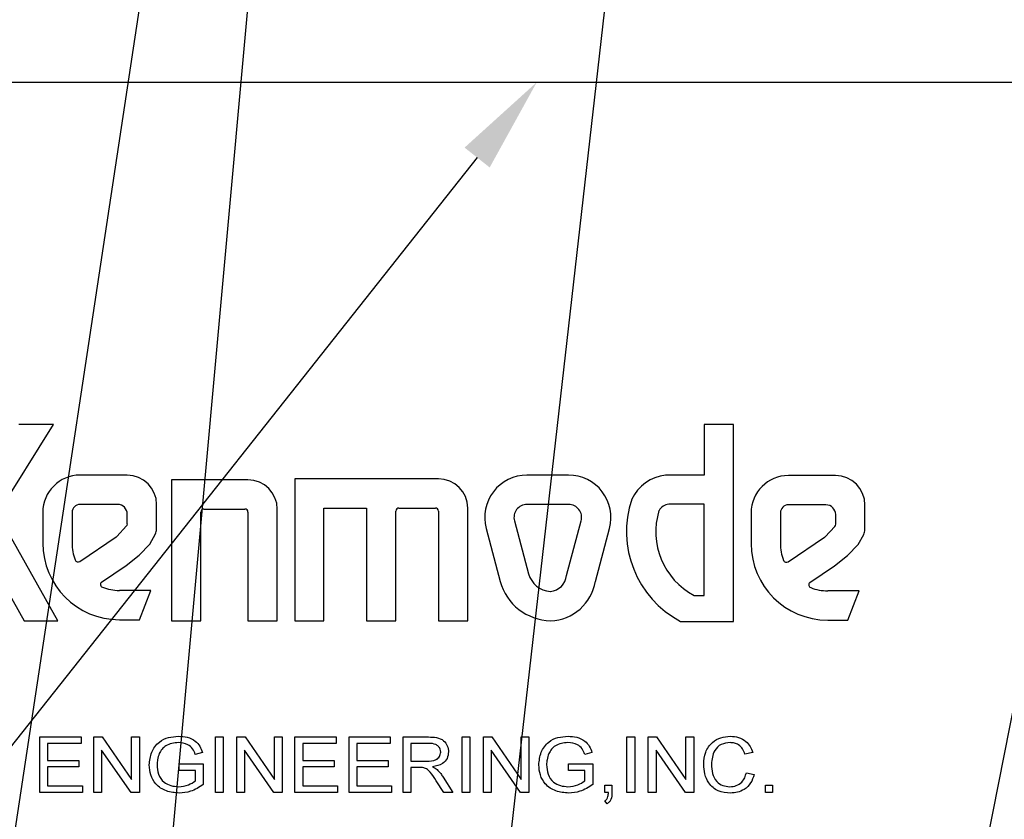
# Model space of a CAD drawing. Header units: inches. Extents: x 1880 to 2363, y -453 to -54.
# Tile 854 of 1056: x 2040.28 to 2041.88, y -71.81 to -70.51. Entities that reach past the tile are written whole.
import ezdxf

# ---------------------------------------------------------------- set-up
doc = ezdxf.new("R2010")
doc.units = ezdxf.units.IN
doc.header["$LTSCALE"] = 0.5
doc.header["$MEASUREMENT"] = 0
for name, color, linetype in [('DIE-M-S', 8, 'Continuous'), ('DSS-M-S', 53, 'Continuous'), ('SID-M-S', 105, 'Continuous')]:
    doc.layers.add(name, color=color, linetype=linetype)

msp = doc.modelspace()

# ---------------------------------------------------------------- linework, layer by layer
at = {"layer": 'DIE-M-S', "linetype": 'Continuous', "lineweight": 25}
msp.add_line((2036.06679, -70.61607), (2046.18179, -70.61607), dxfattribs=at)
at = {"layer": 'DSS-M-S', "linetype": 'Continuous', "lineweight": 25}
for p, q in [((2040.24877, -71.31698), (2040.33973, -71.17169)), ((2040.33973, -71.17169), (2040.2836, -71.17169)), ((2041.44357, -71.17211), (2041.396, -71.17211)), ((2041.396, -71.17211), (2041.396, -71.25416)), ((2041.44357, -71.49162), (2041.44357, -71.17211)), ((2040.45939, -71.25416), (2040.38293, -71.25416)), ((2041.17603, -71.25416), (2041.10841, -71.25416)), ((2041.396, -71.25416), (2041.33313, -71.25416)), ((2041.60928, -71.25482), (2041.53283, -71.25482)), ((2040.65544, -71.26175), (2040.53148, -71.26175)), ((2040.53148, -71.26175), (2040.53148, -71.49063)), ((2040.96462, -71.26007), (2040.73128, -71.26007)), ((2040.73128, -71.26007), (2040.73128, -71.49063)), ((2040.44372, -71.30173), (2040.38293, -71.30173)), ((2040.50718, -71.34193), (2040.50718, -71.30196)), ((2041.17603, -71.30173), (2041.10841, -71.30173)), ((2041.396, -71.30143), (2041.33852, -71.30143)), ((2041.396, -71.44954), (2041.396, -71.30143)), ((2041.59362, -71.30239), (2041.53283, -71.30239)), ((2041.65708, -71.34259), (2041.65708, -71.30262)), ((2040.19342, -71.31573), (2040.29221, -71.49063)), ((2040.34685, -71.49063), (2040.24877, -71.31698)), ((2040.32237, -71.31472), (2040.32237, -71.36468)), ((2040.36994, -71.31472), (2040.36994, -71.36468)), ((2040.45961, -71.33336), (2040.45961, -71.31762)), ((2040.57905, -71.49063), (2040.57905, -71.31429)), ((2040.58402, -71.30932), (2040.65048, -71.30932)), ((2040.65544, -71.31429), (2040.65544, -71.49063)), ((2040.70301, -71.49063), (2040.70301, -71.30932)), ((2040.77885, -71.30764), (2040.84795, -71.30764)), ((2040.77885, -71.49063), (2040.77885, -71.30764)), ((2040.84795, -71.30764), (2040.84795, -71.49063)), ((2040.89552, -71.49063), (2040.89552, -71.3126)), ((2040.90049, -71.30764), (2040.95965, -71.30764)), ((2040.96462, -71.3126), (2040.96462, -71.49063)), ((2041.01219, -71.49063), (2041.01219, -71.30764)), ((2041.47227, -71.31538), (2041.47227, -71.36534)), ((2041.51984, -71.31538), (2041.51984, -71.36534)), ((2041.60951, -71.33402), (2041.60951, -71.31828)), ((2041.08797, -71.32836), (2041.11101, -71.41433)), ((2041.17266, -71.41719), (2041.19646, -71.32836)), ((2040.4424, -71.35379), (2040.45828, -71.33674)), ((2040.49601, -71.36603), (2040.50516, -71.34969)), ((2041.04202, -71.34067), (2041.06506, -71.42665)), ((2041.21937, -71.42665), (2041.24241, -71.34067)), ((2041.5923, -71.35445), (2041.60818, -71.3374)), ((2041.64591, -71.36669), (2041.65506, -71.35035)), ((2040.38234, -71.39424), (2040.44153, -71.35453)), ((2040.47903, -71.38426), (2040.49601, -71.36603)), ((2041.53223, -71.39491), (2041.59143, -71.35519)), ((2041.62893, -71.38492), (2041.64591, -71.36669)), ((2040.4579, -71.40083), (2040.47903, -71.38426)), ((2041.6078, -71.40149), (2041.62893, -71.38492)), ((2040.41748, -71.42795), (2040.4579, -71.40083)), ((2041.56738, -71.42861), (2041.6078, -71.40149)), ((2040.49771, -71.44138), (2040.44664, -71.44138)), ((2040.47929, -71.48895), (2040.49771, -71.44138)), ((2041.64761, -71.44204), (2041.59654, -71.44204)), ((2041.62919, -71.48961), (2041.64761, -71.44204)), ((2041.37983, -71.44954), (2041.396, -71.44954)), ((2040.29221, -71.49063), (2040.34685, -71.49063)), ((2040.44664, -71.48895), (2040.47929, -71.48895)), ((2040.53148, -71.49063), (2040.57905, -71.49063)), ((2040.65544, -71.49063), (2040.70301, -71.49063)), ((2040.73128, -71.49063), (2040.77885, -71.49063)), ((2040.84795, -71.49063), (2040.89552, -71.49063)), ((2040.96462, -71.49063), (2041.01219, -71.49063)), ((2041.35764, -71.49162), (2041.44357, -71.49162)), ((2041.59654, -71.48961), (2041.62919, -71.48961)), ((2040.31756, -71.67941), (2040.38449, -71.67941)), ((2040.31756, -71.76941), (2040.31756, -71.67941)), ((2040.38449, -71.67941), (2040.38449, -71.68979)), ((2040.40526, -71.67941), (2040.41876, -71.67941)), ((2040.40526, -71.76941), (2040.40526, -71.67941)), ((2040.41876, -71.67941), (2040.46641, -71.74822)), ((2040.46641, -71.67941), (2040.4791, -71.67941)), ((2040.46641, -71.74822), (2040.46641, -71.67941)), ((2040.4791, -71.67941), (2040.4791, -71.76941)), ((2040.60256, -71.76941), (2040.60256, -71.67941)), ((2040.60256, -71.67941), (2040.61526, -71.67941)), ((2040.61526, -71.67941), (2040.61526, -71.76941)), ((2040.63718, -71.67941), (2040.65068, -71.67941)), ((2040.63718, -71.76941), (2040.63718, -71.67941)), ((2040.65068, -71.67941), (2040.69833, -71.74822)), ((2040.69833, -71.67941), (2040.71103, -71.67941)), ((2040.69833, -71.74822), (2040.69833, -71.67941)), ((2040.71103, -71.67941), (2040.71103, -71.76941)), ((2040.7318, -71.67941), (2040.79872, -71.67941)), ((2040.7318, -71.76941), (2040.7318, -71.67941)), ((2040.79872, -71.67941), (2040.79872, -71.68979)), ((2040.81949, -71.76941), (2040.81949, -71.67941)), ((2040.81949, -71.67941), (2040.88641, -71.67941)), ((2040.88641, -71.67941), (2040.88641, -71.68979)), ((2040.90718, -71.67941), (2040.94839, -71.67941)), ((2040.90718, -71.76941), (2040.90718, -71.67941)), ((2041.00295, -71.67941), (2041.01564, -71.67941)), ((2041.00295, -71.76941), (2041.00295, -71.67941)), ((2041.01564, -71.67941), (2041.01564, -71.76941)), ((2041.03756, -71.67941), (2041.05107, -71.67941)), ((2041.03756, -71.76941), (2041.03756, -71.67941)), ((2041.05107, -71.67941), (2041.09872, -71.74822)), ((2041.09872, -71.67941), (2041.11141, -71.67941)), ((2041.09872, -71.74822), (2041.09872, -71.67941)), ((2041.11141, -71.67941), (2041.11141, -71.76941)), ((2041.27064, -71.67941), (2041.28333, -71.67941)), ((2041.27064, -71.76941), (2041.27064, -71.67941)), ((2041.28333, -71.67941), (2041.28333, -71.76941)), ((2041.30526, -71.67941), (2041.31876, -71.67941)), ((2041.30526, -71.76941), (2041.30526, -71.67941)), ((2041.31876, -71.67941), (2041.36641, -71.74822)), ((2041.36641, -71.67941), (2041.3791, -71.67941)), ((2041.36641, -71.74822), (2041.36641, -71.67941)), ((2041.3791, -71.67941), (2041.3791, -71.76941)), ((2040.33026, -71.68979), (2040.33026, -71.71748)), ((2040.38449, -71.68979), (2040.33026, -71.68979)), ((2040.4656, -71.76941), (2040.41795, -71.70057)), ((2040.41795, -71.70057), (2040.41795, -71.76941)), ((2040.69752, -71.76941), (2040.64987, -71.70057)), ((2040.64987, -71.70057), (2040.64987, -71.76941)), ((2040.79872, -71.68979), (2040.74449, -71.68979)), ((2040.74449, -71.68979), (2040.74449, -71.71748)), ((2040.83218, -71.68979), (2040.83218, -71.71748)), ((2040.88641, -71.68979), (2040.83218, -71.68979)), ((2040.91987, -71.68979), (2040.91987, -71.71864)), ((2040.94888, -71.68979), (2040.91987, -71.68979)), ((2041.09791, -71.76941), (2041.05026, -71.70057)), ((2041.05026, -71.70057), (2041.05026, -71.76941)), ((2041.31795, -71.70057), (2041.31795, -71.76941)), ((2041.3656, -71.76941), (2041.31795, -71.70057)), ((2040.33026, -71.71748), (2040.38103, -71.71748)), ((2040.38103, -71.71748), (2040.38103, -71.72787)), ((2040.58147, -71.70477), (2040.56982, -71.70769)), ((2040.74449, -71.71748), (2040.79526, -71.71748)), ((2040.79526, -71.71748), (2040.79526, -71.72787)), ((2040.83218, -71.71748), (2040.88295, -71.71748)), ((2040.88295, -71.71748), (2040.88295, -71.72787)), ((2040.91987, -71.71864), (2040.94594, -71.71864)), ((2041.21378, -71.70477), (2041.20213, -71.70769)), ((2041.47487, -71.70441), (2041.46218, -71.70714)), ((2040.33026, -71.72787), (2040.33026, -71.75902)), ((2040.38103, -71.72787), (2040.33026, -71.72787)), ((2040.54372, -71.72325), (2040.58295, -71.72325)), ((2040.54372, -71.73364), (2040.54372, -71.72325)), ((2040.57026, -71.73364), (2040.54372, -71.73364)), ((2040.57026, -71.75069), (2040.57026, -71.73364)), ((2040.58295, -71.72325), (2040.58295, -71.75655)), ((2040.74449, -71.72787), (2040.74449, -71.75902)), ((2040.79526, -71.72787), (2040.74449, -71.72787)), ((2040.83218, -71.72787), (2040.83218, -71.75902)), ((2040.88295, -71.72787), (2040.83218, -71.72787)), ((2040.93393, -71.72902), (2040.91987, -71.72902)), ((2040.91987, -71.72902), (2040.91987, -71.76941)), ((2041.17603, -71.72325), (2041.21526, -71.72325)), ((2041.17603, -71.73364), (2041.17603, -71.72325)), ((2041.20256, -71.73364), (2041.17603, -71.73364)), ((2041.20256, -71.75069), (2041.20256, -71.73364)), ((2041.21526, -71.72325), (2041.21526, -71.75655)), ((2040.97327, -71.76941), (2040.96114, -71.7504)), ((2040.97234, -71.74456), (2040.98815, -71.76941)), ((2041.46449, -71.73764), (2041.47718, -71.7406)), ((2040.33026, -71.75902), (2040.3868, -71.75902)), ((2040.3868, -71.75902), (2040.3868, -71.76941)), ((2040.74449, -71.75902), (2040.80103, -71.75902)), ((2040.80103, -71.75902), (2040.80103, -71.76941)), ((2040.83218, -71.75902), (2040.88872, -71.75902)), ((2040.88872, -71.75902), (2040.88872, -71.76941)), ((2041.23487, -71.75787), (2041.24641, -71.75787)), ((2041.23487, -71.76941), (2041.23487, -71.75787)), ((2041.24641, -71.75787), (2041.24641, -71.76941)), ((2041.49564, -71.75787), (2041.50718, -71.75787)), ((2041.49564, -71.76941), (2041.49564, -71.75787)), ((2041.50718, -71.75787), (2041.50718, -71.76941)), ((2040.3868, -71.76941), (2040.31756, -71.76941)), ((2040.41795, -71.76941), (2040.40526, -71.76941)), ((2040.4791, -71.76941), (2040.4656, -71.76941)), ((2040.61526, -71.76941), (2040.60256, -71.76941)), ((2040.64987, -71.76941), (2040.63718, -71.76941)), ((2040.71103, -71.76941), (2040.69752, -71.76941)), ((2040.80103, -71.76941), (2040.7318, -71.76941)), ((2040.88872, -71.76941), (2040.81949, -71.76941)), ((2040.91987, -71.76941), (2040.90718, -71.76941)), ((2040.98815, -71.76941), (2040.97327, -71.76941)), ((2041.01564, -71.76941), (2041.00295, -71.76941)), ((2041.05026, -71.76941), (2041.03756, -71.76941)), ((2041.11141, -71.76941), (2041.09791, -71.76941)), ((2041.24061, -71.76941), (2041.23487, -71.76941)), ((2041.23833, -71.78787), (2041.23487, -71.78325)), ((2041.28333, -71.76941), (2041.27064, -71.76941)), ((2041.31795, -71.76941), (2041.30526, -71.76941)), ((2041.3791, -71.76941), (2041.3656, -71.76941)), ((2041.50718, -71.76941), (2041.49564, -71.76941))]:
    msp.add_line(p, q, dxfattribs=at)
for centre, radius, start, end in [((2040.38293, -71.31472), 0.06056, 90, 180), ((2040.45939, -71.30196), 0.0478, 0, 90), ((2041.10841, -71.32289), 0.06873, 90, 195), ((2041.17603, -71.32289), 0.06873, 345, 90), ((2041.34092, -71.32244), 0.06873, 96.50277, 154.99011), ((2041.53283, -71.31538), 0.06056, 90, 180), ((2041.60928, -71.30262), 0.0478, 360, 90), ((2040.65544, -71.30932), 0.04757, 360, 90), ((2040.96462, -71.30764), 0.04757, 0, 90), ((2040.38293, -71.31472), 0.01299, 90, 180), ((2040.44372, -71.31762), 0.01589, 0, 90), ((2041.10841, -71.32289), 0.02115, 90, 195), ((2041.17603, -71.32289), 0.02115, 345, 90), ((2041.43432, -71.3462), 0.1644, 161.2632, 242.19879), ((2041.34092, -71.32244), 0.02115, 96.50277, 149.37143), ((2041.53283, -71.31538), 0.01299, 90, 180), ((2041.59362, -71.31828), 0.01589, 360, 90), ((2040.58402, -71.31429), 0.00497, 90, 180), ((2040.65048, -71.31429), 0.00497, 0, 90), ((2040.90049, -71.3126), 0.00497, 90, 180), ((2040.95965, -71.3126), 0.00497, 360, 90), ((2041.43432, -71.3462), 0.11683, 162.80847, 242.19879), ((2040.45465, -71.33336), 0.00497, 317.02554, 360), ((2041.60454, -71.33402), 0.00497, 317.02554, 360), ((2040.49129, -71.34193), 0.01589, 330.76199, 0), ((2041.64119, -71.34259), 0.01589, 330.76199, 0), ((2040.44664, -71.36468), 0.12427, 180, 270), ((2040.44664, -71.36468), 0.0767, 180, 200.77538), ((2040.43877, -71.3504), 0.00497, 303.86017, 317.02554), ((2041.59654, -71.36534), 0.12427, 180, 270), ((2041.59654, -71.36534), 0.0767, 180, 200.77538), ((2041.58866, -71.35107), 0.00497, 303.86017, 317.02554), ((2040.37957, -71.39012), 0.00497, 200.77538, 303.86017), ((2041.52947, -71.39078), 0.00497, 200.77538, 303.86017), ((2041.14847, -71.4043), 0.03878, 195, 266.80795), ((2040.42084, -71.43161), 0.00497, 132.55757, 248.92055), ((2041.14847, -71.4043), 0.08635, 195, 268.83789), ((2041.14404, -71.41435), 0.02875, 274.5122, 354.33965), ((2041.14404, -71.41435), 0.07633, 272.00481, 350.7286), ((2041.57074, -71.43227), 0.00497, 132.55757, 248.92055), ((2040.44664, -71.36468), 0.0767, 248.92055, 270.00004), ((2041.59654, -71.36534), 0.0767, 248.92055, 270.00004)]:
    msp.add_arc(centre, radius, start, end, dxfattribs=at)
for points, knots in [([(2040.49526, -71.72484), (2040.496, -71.71784), (2040.49749, -71.70387), (2040.50946, -71.68719), (2040.52618, -71.67936), (2040.53718, -71.67862), (2040.54269, -71.67825)], [0, 0, 0, 0, 0.28012379, 0.55889454, 0.77912702, 1, 1, 1, 1]), ([(2040.54269, -71.67825), (2040.54746, -71.67856), (2040.557, -71.67917), (2040.56958, -71.68457), (2040.57795, -71.69402), (2040.58029, -71.70119), (2040.58147, -71.70477)], [0, 0, 0, 0, 0.2804652, 0.5601011, 0.7796164, 1, 1, 1, 1]), ([(2040.94839, -71.67941), (2040.95273, -71.67946), (2040.96134, -71.67957), (2040.97316, -71.68392), (2040.97986, -71.69348), (2040.98064, -71.70027), (2040.98103, -71.70367)], [0, 0, 0, 0, 0.2816695, 0.559896, 0.7797891, 1, 1, 1, 1]), ([(2041.12756, -71.72484), (2041.12831, -71.71784), (2041.1298, -71.70387), (2041.14177, -71.68719), (2041.15849, -71.67936), (2041.16949, -71.67862), (2041.175, -71.67825)], [0, 0, 0, 0, 0.28012379, 0.55889454, 0.77912702, 1, 1, 1, 1]), ([(2041.175, -71.67825), (2041.17977, -71.67856), (2041.18931, -71.67917), (2041.20188, -71.68457), (2041.21026, -71.69402), (2041.2126, -71.70119), (2041.21378, -71.70477)], [0, 0, 0, 0, 0.2804652, 0.5601011, 0.7796164, 1, 1, 1, 1]), ([(2041.39526, -71.72374), (2041.39578, -71.7171), (2041.39684, -71.70386), (2041.40774, -71.68796), (2041.42302, -71.67961), (2041.4334, -71.67871), (2041.4386, -71.67825)], [0, 0, 0, 0, 0.2803525, 0.5592745, 0.7794669, 1, 1, 1, 1]), ([(2041.4386, -71.67825), (2041.44313, -71.67856), (2041.45217, -71.67918), (2041.46344, -71.68552), (2041.47119, -71.69439), (2041.47364, -71.70107), (2041.47487, -71.70441)], [0, 0, 0, 0, 0.2801769, 0.5595798, 0.7796483, 1, 1, 1, 1]), ([(2040.54247, -71.68864), (2040.53893, -71.68881), (2040.53184, -71.68916), (2040.52253, -71.69298), (2040.51556, -71.69906), (2040.51289, -71.70396), (2040.51155, -71.70641)], [0, 0, 0, 0, 0.2803584, 0.5601545, 0.7799599, 1, 1, 1, 1]), ([(2040.56982, -71.70769), (2040.56868, -71.70448), (2040.56639, -71.69806), (2040.55662, -71.68996), (2040.54784, -71.68914), (2040.54247, -71.68864)], [0, 0, 0, 0, 0.281225, 0.5603716, 1, 1, 1, 1]), ([(2040.94594, -71.71864), (2040.95115, -71.71856), (2040.95766, -71.71846), (2040.96405, -71.71424), (2040.96733, -71.71028), (2040.96793, -71.70647), (2040.96833, -71.70394)], [0, 0, 0, 0, 0.4998554, 0.6255331, 0.7511738, 1, 1, 1, 1]), ([(2040.96833, -71.70394), (2040.96817, -71.70225), (2040.96785, -71.69885), (2040.96491, -71.69452), (2040.95876, -71.69023), (2040.95295, -71.68997), (2040.94888, -71.68979)], [0, 0, 0, 0, 0.186862, 0.3735352, 0.5603757, 1, 1, 1, 1]), ([(2040.98103, -71.70367), (2040.98058, -71.70734), (2040.97969, -71.71467), (2040.97027, -71.72485), (2040.96092, -71.72672), (2040.95521, -71.72787)], [0, 0, 0, 0, 0.2799114, 0.5597235, 1, 1, 1, 1]), ([(2041.17478, -71.68864), (2041.17123, -71.68881), (2041.16415, -71.68916), (2041.15484, -71.69298), (2041.14787, -71.69906), (2041.1452, -71.70396), (2041.14386, -71.70641)], [0, 0, 0, 0, 0.28035837, 0.5601545, 0.77995992, 1, 1, 1, 1]), ([(2041.20213, -71.70769), (2041.20099, -71.70448), (2041.1987, -71.69806), (2041.18893, -71.68996), (2041.18015, -71.68914), (2041.17478, -71.68864)], [0, 0, 0, 0, 0.281225, 0.5603716, 1, 1, 1, 1]), ([(2041.43802, -71.68864), (2041.43309, -71.68911), (2041.42326, -71.69006), (2041.40968, -71.70305), (2041.4086, -71.71585), (2041.40795, -71.72369)], [0, 0, 0, 0, 0.2805381, 0.5598234, 1, 1, 1, 1]), ([(2041.46218, -71.70714), (2041.46108, -71.70424), (2041.45889, -71.69848), (2041.45272, -71.69213), (2041.44529, -71.68903), (2041.44044, -71.68877), (2041.43802, -71.68864)], [0, 0, 0, 0, 0.2804639, 0.5595371, 0.7795539, 1, 1, 1, 1]), ([(2040.51155, -71.70641), (2040.51038, -71.70967), (2040.50828, -71.71549), (2040.50805, -71.72166), (2040.50795, -71.72437)], [0, 0, 0, 0, 0.55973735, 1, 1, 1, 1]), ([(2041.14386, -71.70641), (2041.14269, -71.70967), (2041.14059, -71.71549), (2041.14036, -71.72166), (2041.14026, -71.72437)], [0, 0, 0, 0, 0.5597373, 1, 1, 1, 1]), ([(2040.5437, -71.77056), (2040.53668, -71.76994), (2040.52269, -71.7687), (2040.50561, -71.75755), (2040.49664, -71.74136), (2040.49572, -71.73035), (2040.49526, -71.72484)], [0, 0, 0, 0, 0.28038302, 0.55937023, 0.7794728, 1, 1, 1, 1]), ([(2040.50795, -71.72437), (2040.50828, -71.72968), (2040.50894, -71.74026), (2040.51769, -71.75311), (2040.53024, -71.75909), (2040.53851, -71.75982), (2040.54265, -71.76018)], [0, 0, 0, 0, 0.2805654, 0.5589039, 0.7792118, 1, 1, 1, 1]), ([(2040.9407, -71.72944), (2040.93944, -71.72929), (2040.93719, -71.72902), (2040.93493, -71.72902), (2040.93393, -71.72902)], [0, 0, 0, 0, 0.5598794, 1, 1, 1, 1]), ([(2040.96114, -71.7504), (2040.9581, -71.74572), (2040.95388, -71.73921), (2040.947, -71.73166), (2040.9428, -71.73018), (2040.9407, -71.72944)], [0, 0, 0, 0, 0.5607799, 0.78056, 1, 1, 1, 1]), ([(2040.95521, -71.72787), (2040.95664, -71.7286), (2040.95919, -71.7299), (2040.96142, -71.73169), (2040.9624, -71.73248)], [0, 0, 0, 0, 0.5601176, 1, 1, 1, 1]), ([(2040.9624, -71.73248), (2040.96445, -71.73458), (2040.9681, -71.73833), (2040.97104, -71.74266), (2040.97234, -71.74456)], [0, 0, 0, 0, 0.5599024, 1, 1, 1, 1]), ([(2041.17601, -71.77056), (2041.16899, -71.76994), (2041.155, -71.7687), (2041.13792, -71.75755), (2041.12895, -71.74136), (2041.12803, -71.73035), (2041.12756, -71.72484)], [0, 0, 0, 0, 0.280383, 0.5593702, 0.7794728, 1, 1, 1, 1]), ([(2041.14026, -71.72437), (2041.14059, -71.72968), (2041.14125, -71.74026), (2041.15, -71.75311), (2041.16255, -71.75909), (2041.17082, -71.75982), (2041.17496, -71.76018)], [0, 0, 0, 0, 0.2805654, 0.5589039, 0.7792118, 1, 1, 1, 1]), ([(2041.43881, -71.77056), (2041.43195, -71.77011), (2041.41826, -71.7692), (2041.40322, -71.75594), (2041.39644, -71.73969), (2041.39565, -71.72906), (2041.39526, -71.72374)], [0, 0, 0, 0, 0.28019239, 0.55832246, 0.77900696, 1, 1, 1, 1]), ([(2041.40795, -71.72369), (2041.40822, -71.72865), (2041.40875, -71.73855), (2041.4148, -71.75162), (2041.4259, -71.75894), (2041.43369, -71.75976), (2041.43759, -71.76018)], [0, 0, 0, 0, 0.281142, 0.5602016, 0.7798258, 1, 1, 1, 1]), ([(2040.54265, -71.76018), (2040.54823, -71.75957), (2040.55819, -71.7585), (2040.56657, -71.75308), (2040.57026, -71.75069)], [0, 0, 0, 0, 0.5595869, 1, 1, 1, 1]), ([(2041.17496, -71.76018), (2041.18054, -71.75957), (2041.1905, -71.7585), (2041.19887, -71.75308), (2041.20256, -71.75069)], [0, 0, 0, 0, 0.5595869, 1, 1, 1, 1]), ([(2041.43759, -71.76018), (2041.44118, -71.75987), (2041.44836, -71.75925), (2041.45697, -71.75349), (2041.46222, -71.74579), (2041.46373, -71.74036), (2041.46449, -71.73764)], [0, 0, 0, 0, 0.2799379, 0.5591609, 0.7793145, 1, 1, 1, 1]), ([(2041.47718, -71.7406), (2041.47558, -71.7453), (2041.47239, -71.7547), (2041.46226, -71.76466), (2041.45047, -71.76984), (2041.4427, -71.77032), (2041.43881, -71.77056)], [0, 0, 0, 0, 0.2801453, 0.5594296, 0.7795317, 1, 1, 1, 1]), ([(2040.58295, -71.75655), (2040.57622, -71.76095), (2040.5642, -71.7688), (2040.54997, -71.77002), (2040.5437, -71.77056)], [0, 0, 0, 0, 0.5598523, 1, 1, 1, 1]), ([(2041.21526, -71.75655), (2041.20853, -71.76095), (2041.19651, -71.7688), (2041.18227, -71.77002), (2041.17601, -71.77056)], [0, 0, 0, 0, 0.5598523, 1, 1, 1, 1]), ([(2041.23487, -71.78325), (2041.23605, -71.78236), (2041.23842, -71.78056), (2041.2403, -71.77546), (2041.24049, -71.77171), (2041.24061, -71.76941)], [0, 0, 0, 0, 0.278932, 0.55884499, 1, 1, 1, 1]), ([(2041.24641, -71.76941), (2041.24622, -71.77341), (2041.24594, -71.779), (2041.24219, -71.7852), (2041.23962, -71.78698), (2041.23833, -71.78787)], [0, 0, 0, 0, 0.5592663, 0.7796008, 1, 1, 1, 1])]:
    msp.add_open_spline(points, degree=3, knots=knots, dxfattribs=at)
at = {"layer": 'SID-M-S'}
for p, q in [((2041.57396, -67.50107), (2040.70372, -75.17431)), ((2040.896, -67.73282), (2039.77208, -75.17524)), ((2040.90519, -67.73393), (2040.23008, -75.17387)), ((2042.57657, -68.19411), (2041.19776, -75.17673)), ((2041.02747, -70.73838), (2037.48414, -75.21462))]:
    msp.add_line(p, q, dxfattribs=at)
msp.add_solid([(2041.00708, -70.72224), (2041.12429, -70.61607), (2041.00708, -70.72224), (2041.04785, -70.75452)], dxfattribs=at)

doc.saveas('drawing.dxf')
